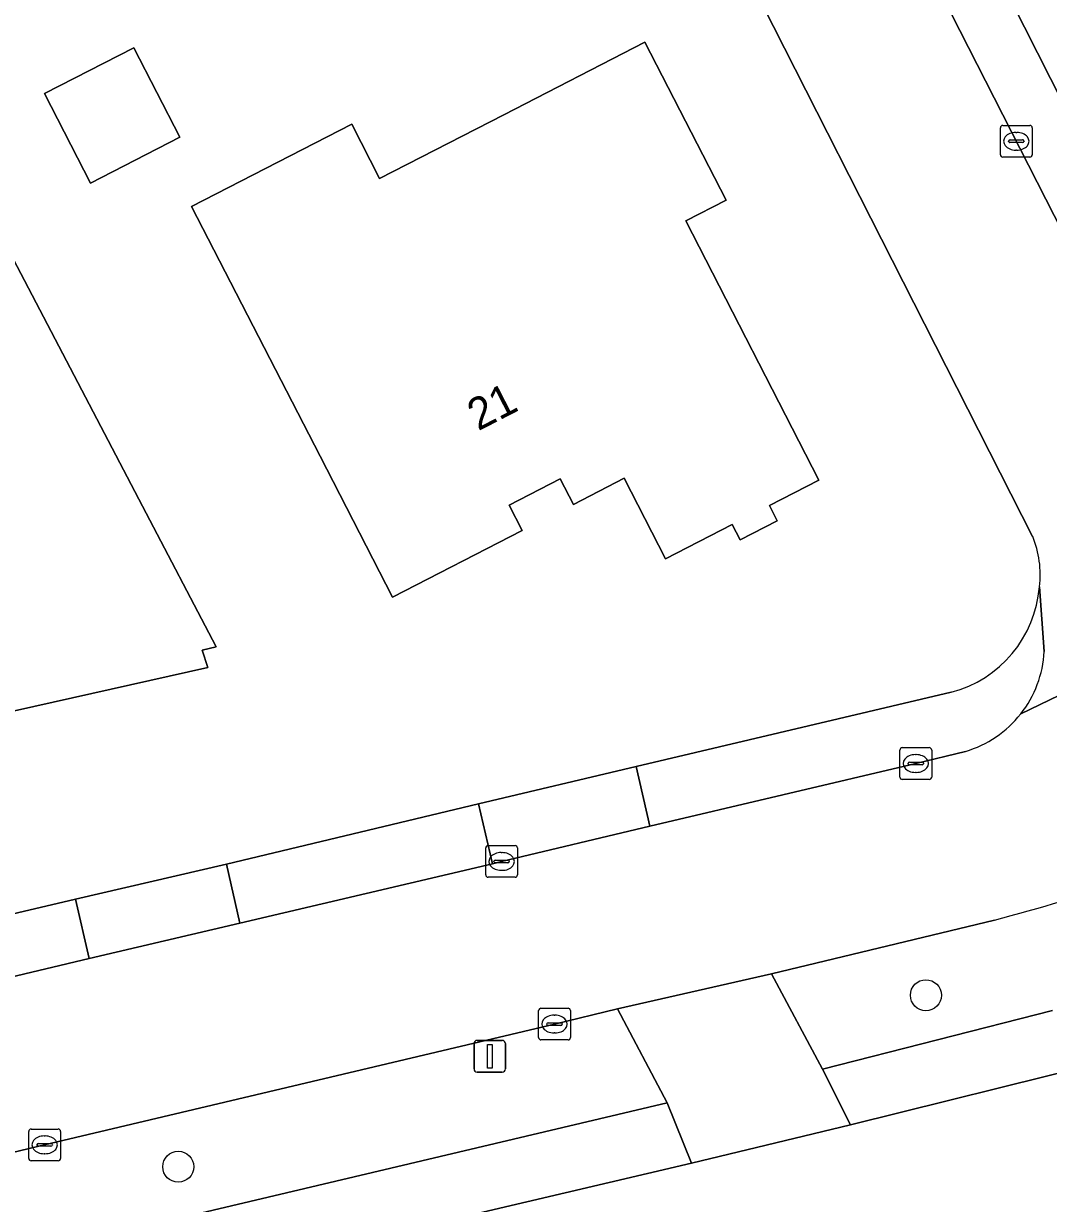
# Model space of a CAD drawing. Extents: x 162722 to 165104, y 384719 to 386284.
# Drawn here: x 163942.06 to 163974.37, y 384954.84 to 384992.05 of the extents above; entities that cross this region are included whole.
import ezdxf

# ---------------------------------------------------------------- set-up
doc = ezdxf.new("R2010")
doc.units = 0
for name, color, linetype in [('IMGEO_Boom', 7, 'Continuous'), ('IMGEO_Erf', 7, 'Continuous'), ('IMGEO_Groenvoorziening', 7, 'Continuous'), ('IMGEO_Kolk', 7, 'Continuous'), ('IMGEO_Lichtmast', 7, 'Continuous'), ('IMGEO_Pand', 7, 'Continuous'), ('IMGEO_Pand_nummerreeks', 7, 'Continuous'), ('IMGEO_Parkeervlak_open', 7, 'Continuous'), ('IMGEO_Rijbaan_lokaal_open', 7, 'Continuous'), ('IMGEO_Voetpad_open', 7, 'Continuous')]:
    doc.layers.add(name, color=color, linetype=linetype)

msp = doc.modelspace()

# ---------------------------------------------------------------- linework, layer by layer
at = {"layer": 'IMGEO_Boom'}
for centre in [(163970.506, 384961.408), (163946.935, 384956)]:
    msp.add_circle(centre, 0.489, dxfattribs=at)
at = {"layer": 'IMGEO_Erf'}
for points in [[(163941.773, 385054.884), (163951.165, 385036.245), (163954.876, 385028.864), (163962.915, 385013.069), (163964.306, 385010.336), (163969.54, 385000), (163980.547, 384978.24)], [(163973.873, 384975.877), (163961.625, 385000)], [(163913.816, 384957.404), (163926.539, 384960.407), (163930.036, 384961.223), (163943.693, 384964.44), (163948.458, 384965.545), (163956.397, 384967.448), (163961.373, 384968.617), (163971.306, 384970.962)], [(163975.92, 384959.258), (163968.134, 384957.317), (163963.115, 384956.107), (163933.164, 384949.08), (163927.927, 384947.854), (163924.926, 384947.138), (163918.721, 384945.558)]]:
    msp.add_lwpolyline(points, dxfattribs=at)
for points in [[(163952.403, 384988.877), (163953.282, 384987.165), (163957.203, 384989.179), (163961.65, 384991.463), (163964.209, 384986.483), (163962.935, 384985.829), (163967.135, 384977.652), (163965.576, 384976.852), (163965.823, 384976.372), (163964.65, 384975.769), (163964.402, 384976.249), (163962.302, 384975.17), (163960.997, 384977.712), (163959.392, 384976.888), (163958.981, 384977.689), (163957.371, 384976.862), (163957.782, 384976.06), (163953.69, 384973.959), (163951.405, 384978.407), (163947.358, 384986.286)], [(163945.534, 384991.288), (163946.983, 384988.467), (163944.169, 384987.021), (163942.72, 384989.842)], [(163940.76, 384986.466), (163945.807, 384976.829), (163948.127, 384972.399), (163947.687, 384972.29), (163947.865, 384971.742), (163941.151, 384970.237), (163940.349, 384971.083), (163938.885, 384970.754), (163938.527, 384969.649), (163936.314, 384969.153), (163936.363, 384968.939), (163935.075, 384968.65), (163935.026, 384968.863), (163933.698, 384968.566), (163932.657, 384969.226), (163930.383, 384973.68), (163925.858, 384982.688), (163926.334, 384982.782), (163926.145, 384983.19)]]:
    msp.add_lwpolyline(points, close=True, dxfattribs=at)
for centre, radius, start, end in [((163970.996, 384974.684), 3.115, 352.7801, 22.5275), ((163970.35, 384974.585), 3.747, 284.7759, 355.5115)]:
    msp.add_arc(centre, radius, start, end, dxfattribs=at)
at = {"layer": 'IMGEO_Groenvoorziening'}
msp.add_lwpolyline([(163972.665, 384963.778), (163965.641, 384962.088), (163967.248, 384959.081), (163974.501, 384960.922)], dxfattribs=at)
msp.add_lwpolyline([(163936.605, 384951.924), (163962.352, 384958.013), (163960.784, 384960.984), (163958.798, 384960.498), (163942.724, 384956.689), (163935.642, 384955.001)], close=True, dxfattribs=at)
msp.add_arc((163941.683, 385078.561), 118.891, 285.10519, 289.37602, dxfattribs=at)
at = {"layer": 'IMGEO_Kolk'}
for p, q in [((163972.857, 384987.915), (163972.857, 384988.767)), ((163972.932, 384988.841), (163973.784, 384988.841)), ((163973.858, 384988.767), (163973.858, 384987.915)), ((163973.159, 384988.384), (163973.557, 384988.384)), ((163973.345, 384988.621), (163973.37, 384988.621)), ((163973.116, 384988.335), (163973.116, 384988.347)), ((163973.554, 384988.298), (163973.156, 384988.298)), ((163973.368, 384988.061), (163973.343, 384988.061)), ((163973.6, 384988.347), (163973.6, 384988.335)), ((163973.784, 384987.841), (163972.932, 384987.841)), ((163969.688, 384968.29), (163969.688, 384969.142)), ((163969.763, 384969.216), (163970.615, 384969.216)), ((163970.689, 384969.142), (163970.689, 384968.29)), ((163969.947, 384968.71), (163969.947, 384968.722)), ((163970.385, 384968.673), (163969.987, 384968.673)), ((163969.99, 384968.759), (163970.388, 384968.759)), ((163970.176, 384968.996), (163970.201, 384968.996)), ((163970.431, 384968.722), (163970.431, 384968.71)), ((163970.199, 384968.436), (163970.174, 384968.436)), ((163970.615, 384968.216), (163969.763, 384968.216)), ((163956.705, 384966.127), (163957.557, 384966.127)), ((163956.63, 384965.201), (163956.63, 384966.053)), ((163957.118, 384965.907), (163957.143, 384965.907)), ((163957.631, 384966.053), (163957.631, 384965.201)), ((163956.889, 384965.621), (163956.889, 384965.633)), ((163957.327, 384965.584), (163956.929, 384965.584)), ((163956.932, 384965.67), (163957.33, 384965.67)), ((163957.141, 384965.347), (163957.116, 384965.347)), ((163957.373, 384965.633), (163957.373, 384965.621)), ((163957.557, 384965.127), (163956.705, 384965.127)), ((163958.297, 384960.072), (163958.297, 384960.924)), ((163958.372, 384960.998), (163959.224, 384960.998)), ((163959.298, 384960.924), (163959.298, 384960.072)), ((163958.556, 384960.492), (163958.556, 384960.504)), ((163958.599, 384960.541), (163958.997, 384960.541)), ((163958.785, 384960.778), (163958.81, 384960.778)), ((163959.04, 384960.504), (163959.04, 384960.492)), ((163958.994, 384960.455), (163958.596, 384960.455)), ((163958.808, 384960.218), (163958.783, 384960.218)), ((163959.224, 384959.998), (163958.372, 384959.998)), ((163942.298, 384957.189), (163943.15, 384957.189)), ((163942.223, 384956.263), (163942.223, 384957.115)), ((163942.711, 384956.969), (163942.736, 384956.969)), ((163943.224, 384957.115), (163943.224, 384956.263)), ((163942.482, 384956.683), (163942.482, 384956.695)), ((163942.92, 384956.646), (163942.522, 384956.646)), ((163942.525, 384956.732), (163942.923, 384956.732)), ((163942.734, 384956.409), (163942.709, 384956.409)), ((163942.966, 384956.695), (163942.966, 384956.683)), ((163943.15, 384956.189), (163942.298, 384956.189))]:
    msp.add_line(p, q, dxfattribs=at)
for points in [[(163972.857, 384987.915), (163972.857, 384988.767)], [(163972.932, 384988.841), (163973.784, 384988.841)], [(163973.858, 384988.767), (163973.858, 384987.915)], [(163973.784, 384987.841), (163972.932, 384987.841)], [(163969.688, 384968.29), (163969.688, 384969.142)], [(163969.763, 384969.216), (163970.615, 384969.216)], [(163970.689, 384969.142), (163970.689, 384968.29)], [(163970.615, 384968.216), (163969.763, 384968.216)], [(163956.705, 384966.127), (163957.557, 384966.127)], [(163956.63, 384965.201), (163956.63, 384966.053)], [(163957.631, 384966.053), (163957.631, 384965.201)], [(163957.557, 384965.127), (163956.705, 384965.127)], [(163958.297, 384960.072), (163958.297, 384960.924)], [(163958.372, 384960.998), (163959.224, 384960.998)], [(163959.298, 384960.924), (163959.298, 384960.072)], [(163959.224, 384959.998), (163958.372, 384959.998)], [(163942.298, 384957.189), (163943.15, 384957.189)], [(163942.223, 384956.263), (163942.223, 384957.115)], [(163943.224, 384957.115), (163943.224, 384956.263)], [(163943.15, 384956.189), (163942.298, 384956.189)]]:
    msp.add_lwpolyline(points, dxfattribs=at)
for centre, radius, start, end in [((163972.934, 384988.765), 0.0765, 91.552, 178.448), ((163972.934, 384988.765), 0.0765, 91.552, 178.448), ((163973.782, 384988.765), 0.0765, 1.552, 88.448), ((163973.782, 384988.765), 0.0765, 1.552, 88.448), ((163973.156, 384988.344), 0.0403, 85.8775, 175.7526), ((163973.561, 384988.346), 0.0386, 1.7309, 96.639), ((163973.153, 384988.334), 0.0366, 178.938, 274.7102), ((163973.557, 384988.341), 0.043, 264.8664, 352.4533), ((163972.934, 384987.917), 0.0765, 181.552, 268.448), ((163972.934, 384987.917), 0.0765, 181.552, 268.448), ((163973.782, 384987.917), 0.0765, 271.552, 358.448), ((163973.782, 384987.917), 0.0765, 271.552, 358.448), ((163969.765, 384969.14), 0.0765, 91.552, 178.448), ((163969.765, 384969.14), 0.0765, 91.552, 178.448), ((163970.613, 384969.14), 0.0765, 1.552, 88.448), ((163970.613, 384969.14), 0.0765, 1.552, 88.448), ((163969.987, 384968.719), 0.0403, 85.8775, 175.7526), ((163969.984, 384968.709), 0.0366, 178.938, 274.7102), ((163970.388, 384968.716), 0.043, 264.8664, 352.4533), ((163970.392, 384968.721), 0.0386, 1.7309, 96.639), ((163969.765, 384968.292), 0.0765, 181.552, 268.448), ((163969.765, 384968.292), 0.0765, 181.552, 268.448), ((163970.613, 384968.292), 0.0765, 271.552, 358.448), ((163970.613, 384968.292), 0.0765, 271.552, 358.448), ((163956.707, 384966.051), 0.0765, 91.552, 178.448), ((163956.707, 384966.051), 0.0765, 91.552, 178.448), ((163957.555, 384966.051), 0.0765, 1.552, 88.448), ((163957.555, 384966.051), 0.0765, 1.552, 88.448), ((163956.929, 384965.63), 0.0403, 85.8775, 175.7526), ((163956.926, 384965.62), 0.0366, 178.938, 274.7102), ((163957.33, 384965.627), 0.043, 264.8664, 352.4533), ((163957.334, 384965.632), 0.0386, 1.7309, 96.639), ((163956.707, 384965.203), 0.0765, 181.552, 268.448), ((163956.707, 384965.203), 0.0765, 181.552, 268.448), ((163957.555, 384965.203), 0.0765, 271.552, 358.448), ((163957.555, 384965.203), 0.0765, 271.552, 358.448), ((163958.374, 384960.922), 0.0765, 91.552, 178.448), ((163958.374, 384960.922), 0.0765, 91.552, 178.448), ((163959.222, 384960.922), 0.0765, 1.552, 88.448), ((163959.222, 384960.922), 0.0765, 1.552, 88.448), ((163958.596, 384960.501), 0.0403, 85.8775, 175.7526), ((163958.593, 384960.491), 0.0366, 178.938, 274.7102), ((163958.997, 384960.498), 0.043, 264.8664, 352.4533), ((163959.001, 384960.503), 0.0386, 1.7309, 96.639), ((163958.374, 384960.074), 0.0765, 181.552, 268.448), ((163958.374, 384960.074), 0.0765, 181.552, 268.448), ((163959.222, 384960.074), 0.0765, 271.552, 358.448), ((163959.222, 384960.074), 0.0765, 271.552, 358.448), ((163942.3, 384957.113), 0.0765, 91.552, 178.448), ((163942.3, 384957.113), 0.0765, 91.552, 178.448), ((163943.148, 384957.113), 0.0765, 1.552, 88.448), ((163943.148, 384957.113), 0.0765, 1.552, 88.448), ((163942.522, 384956.692), 0.0403, 85.8775, 175.7526), ((163942.519, 384956.682), 0.0366, 178.938, 274.7102), ((163942.923, 384956.689), 0.043, 264.8664, 352.4533), ((163942.927, 384956.694), 0.0386, 1.7309, 96.639), ((163942.3, 384956.265), 0.0765, 181.552, 268.448), ((163942.3, 384956.265), 0.0765, 181.552, 268.448), ((163943.148, 384956.265), 0.0765, 271.552, 358.448), ((163943.148, 384956.265), 0.0765, 271.552, 358.448)]:
    msp.add_arc(centre, radius, start, end, dxfattribs=at)
for centre, major_axis, ratio, start_param, end_param in [((163973.344, 384988.341), (-0.387, 0.002), 0.722429, 4.712389, 7.853982), ((163973.369, 384988.341), (-0.39, 0.002), 0.717154, 1.570796, 4.712389), ((163970.175, 384968.716), (-0.387, 0.002), 0.722429, 4.712389, 7.853982), ((163970.2, 384968.716), (-0.39, 0.002), 0.717154, 1.570796, 4.712389), ((163957.117, 384965.627), (-0.387, 0.002), 0.722429, 4.712389, 7.853982), ((163957.142, 384965.627), (-0.39, 0.002), 0.717154, 1.570796, 4.712389), ((163958.784, 384960.498), (-0.387, 0.002), 0.722429, 4.712389, 7.853982), ((163958.809, 384960.498), (-0.39, 0.002), 0.717154, 1.570796, 4.712389), ((163942.71, 384956.689), (-0.387, 0.002), 0.722429, 4.712389, 7.853982), ((163942.735, 384956.689), (-0.39, 0.002), 0.717154, 1.570796, 4.712389)]:
    msp.add_ellipse(centre, major_axis=major_axis, ratio=ratio, start_param=start_param, end_param=end_param, dxfattribs=at)
at = {"layer": 'IMGEO_Lichtmast'}
for p, q in [((163956.261, 384959.083), (163956.261, 384959.883)), ((163956.261, 384959.883), (163956.261, 384959.083)), ((163956.361, 384959.983), (163957.151, 384959.983)), ((163957.151, 384959.983), (163956.361, 384959.983)), ((163957.251, 384959.883), (163957.251, 384959.083)), ((163957.251, 384959.083), (163957.251, 384959.883)), ((163957.151, 384958.983), (163956.361, 384958.983)), ((163956.361, 384958.983), (163957.151, 384958.983))]:
    msp.add_line(p, q, dxfattribs=at)
msp.add_lwpolyline([(163956.681, 384959.858), (163956.831, 384959.858), (163956.831, 384959.108), (163956.681, 384959.108), (163956.681, 384959.858)], dxfattribs=at)
for centre, start, end in [((163956.361, 384959.883), 90, 180), ((163956.361, 384959.883), 90, 180), ((163957.151, 384959.883), 0, 90), ((163957.151, 384959.883), 360, 90), ((163956.361, 384959.083), 180, 270), ((163956.361, 384959.083), 180, 270), ((163957.151, 384959.083), 270, 0), ((163957.151, 384959.083), 270, 0)]:
    msp.add_arc(centre, 0.1, start, end, dxfattribs=at)
at = {"layer": 'IMGEO_Pand'}
for points in [[(163960.997, 384977.712), (163962.302, 384975.17), (163964.402, 384976.249), (163964.65, 384975.769), (163965.823, 384976.372), (163965.576, 384976.852), (163967.135, 384977.652), (163962.935, 384985.829), (163964.209, 384986.483), (163961.65, 384991.463), (163957.203, 384989.179), (163953.282, 384987.165), (163952.403, 384988.877), (163947.358, 384986.286), (163951.405, 384978.407), (163953.69, 384973.959), (163957.782, 384976.06), (163957.371, 384976.862), (163958.981, 384977.689), (163959.392, 384976.888)], [(163942.72, 384989.842), (163944.169, 384987.021), (163946.983, 384988.467), (163945.534, 384991.288)], [(163945.807, 384976.829), (163940.76, 384986.466), (163926.145, 384983.19), (163926.334, 384982.782), (163925.858, 384982.688), (163930.383, 384973.68), (163932.657, 384969.226), (163933.698, 384968.566), (163935.026, 384968.863), (163935.075, 384968.65), (163936.363, 384968.939), (163936.314, 384969.153), (163938.527, 384969.649), (163938.885, 384970.754), (163940.349, 384971.083), (163941.151, 384970.237), (163947.865, 384971.742), (163947.687, 384972.29), (163948.127, 384972.399)]]:
    msp.add_lwpolyline(points, close=True, dxfattribs=at)
at = {"layer": 'IMGEO_Parkeervlak_open'}
for points in [[(163964.306, 385010.336), (163962.577, 385009.455), (163967.416, 385000), (163968.328, 384998.219), (163978.343, 384978.556), (163978.817, 384977.563)], [(163980.547, 384978.24), (163969.54, 385000), (163964.306, 385010.336)], [(163974.237, 384972.248), (163974.086, 384974.292)], [(163971.306, 384970.962), (163961.373, 384968.617), (163961.803, 384966.736), (163970.189, 384968.716), (163971.757, 384969.098)]]:
    msp.add_lwpolyline(points, dxfattribs=at)
for points in [[(163948.878, 384963.68), (163956.845, 384965.547), (163956.397, 384967.448), (163948.458, 384965.545)], [(163930.539, 384959.379), (163941.396, 384961.917), (163944.127, 384962.571), (163943.693, 384964.44), (163930.036, 384961.223)]]:
    msp.add_lwpolyline(points, close=True, dxfattribs=at)
for centre, radius, start, end in [((163970.35, 384974.585), 3.747, 284.7759, 355.5115), ((163970.765, 384972.432), 3.477, 321.764, 356.9709), ((163970.757, 384972.439), 3.487, 286.6568, 321.7512)]:
    msp.add_arc(centre, radius, start, end, dxfattribs=at)
at = {"layer": 'IMGEO_Rijbaan_lokaal_open'}
for points in [[(163978.817, 384977.563), (163978.343, 384978.556), (163968.328, 384998.219), (163967.416, 385000), (163962.577, 385009.455), (163961.196, 385012.201), (163960.757, 385013.004), (163954.862, 385024.683), (163953.193, 385028.008), (163949.459, 385035.377), (163947.095, 385039.996), (163944.156, 385045.818)], [(163939.98, 385042.613), (163945.63, 385031.501), (163961.625, 385000), (163973.873, 384975.877)], [(163981.971, 384974.367), (163973.496, 384970.28)], [(163973.496, 384970.28), (163981.971, 384974.367)], [(163974.086, 384974.292), (163974.237, 384972.248)], [(163971.757, 384969.098), (163970.189, 384968.716), (163961.803, 384966.736), (163957.131, 384965.627), (163956.845, 384965.547), (163948.878, 384963.68), (163944.127, 384962.571), (163941.396, 384961.917), (163930.539, 384959.379), (163927.004, 384958.519), (163919.3, 384956.712), (163914.255, 384955.535)], [(163935.642, 384955.001), (163942.724, 384956.689), (163958.798, 384960.498), (163960.784, 384960.984), (163965.641, 384962.088), (163972.665, 384963.778)]]:
    msp.add_lwpolyline(points, dxfattribs=at)
for centre, radius, start, end in [((163970.996, 384974.684), 3.115, 352.7801, 22.5275), ((163970.765, 384972.432), 3.477, 321.764, 356.9709), ((163970.757, 384972.439), 3.487, 286.6568, 321.7512), ((163941.683, 385078.561), 118.891, 285.10519, 289.37602)]:
    msp.add_arc(centre, radius, start, end, dxfattribs=at)
at = {"layer": 'IMGEO_Voetpad_open'}
for points in [[(163957.131, 384965.627), (163961.803, 384966.736), (163961.373, 384968.617), (163956.397, 384967.448), (163956.845, 384965.547)], [(163948.878, 384963.68), (163948.458, 384965.545), (163943.693, 384964.44), (163944.127, 384962.571)], [(163962.352, 384958.013), (163963.115, 384956.107), (163968.134, 384957.317), (163967.248, 384959.081), (163965.641, 384962.088), (163960.784, 384960.984)], [(163936.605, 384951.924), (163932.682, 384950.96), (163933.164, 384949.08), (163963.115, 384956.107), (163962.352, 384958.013)]]:
    msp.add_lwpolyline(points, close=True, dxfattribs=at)
msp.add_lwpolyline([(163974.501, 384960.922), (163967.248, 384959.081), (163968.134, 384957.317), (163975.92, 384959.258)], dxfattribs=at)

# ---------------------------------------------------------------- texts
at = {"layer": 'IMGEO_Pand_nummerreeks'}
msp.add_text('21', height=1, rotation=27.188, dxfattribs=at).set_placement((163956.39, 384979.191))

doc.saveas('drawing.dxf')
